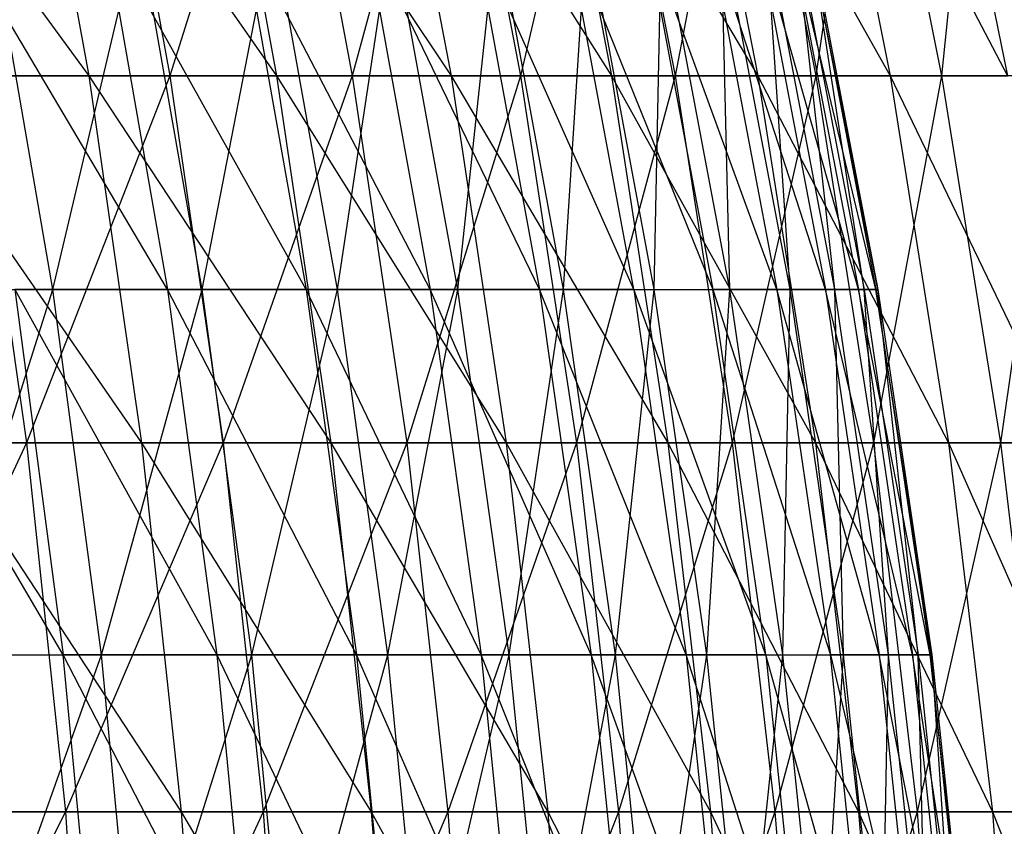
# Model space of a CAD drawing. Extents: x -125 to 125, y -143 to 0.
# Tile 389 of 406: x 49.56 to 56.21, y -76.69 to -71.24. Entities that reach past the tile are written whole.
import ezdxf

# ---------------------------------------------------------------- set-up
doc = ezdxf.new("R2010")
doc.units = 0
doc.header["$LTSCALE"] = 25.4
doc.layers.get('0').update_dxf_attribs({"linetype": 'CONTINUOUS'})

# ---------------------------------------------------------------- blocks, each defined once
blk = doc.blocks.new('NL2500027000_STL_3')
at = {"color": 0}
for p, q in [((48.2334, -69.1667, 32.948), (50.0234, -71.625, 31.1618)), ((48.2334, -69.1667, 32.948), (50.0234, -71.625, 31.1618)), ((49.5795, -69.1667, 30.8854), (51.2926, -71.625, 29.0253)), ((49.5795, -69.1667, 30.8854), (51.2926, -71.625, 29.0253)), ((49.5795, -69.1667, 30.8854), (50.0234, -71.625, 31.1618)), ((49.5795, -69.1667, 30.8854), (50.0234, -71.625, 31.1618)), ((50.1228, -69.1667, -29.9957), (50.5715, -71.625, -30.2642)), ((50.1228, -69.1667, -29.9957), (50.5715, -71.625, -30.2642)), ((51.3428, -69.1667, -27.856), (50.5715, -71.625, -30.2642)), ((51.3428, -69.1667, -27.856), (50.5715, -71.625, -30.2642)), ((50.8375, -69.1667, 28.7678), (52.4706, -71.625, 26.8372)), ((50.8375, -69.1667, 28.7678), (52.4706, -71.625, 26.8372)), ((50.8375, -69.1667, 28.7678), (51.2926, -71.625, 29.0253)), ((50.8375, -69.1667, 28.7678), (51.2926, -71.625, 29.0253)), ((51.3428, -69.1667, -27.856), (51.8024, -71.625, -28.1054)), ((51.3428, -69.1667, -27.856), (51.8024, -71.625, -28.1054)), ((52.4714, -69.1667, -25.6668), (51.8024, -71.625, -28.1054)), ((52.4714, -69.1667, -25.6668), (51.8024, -71.625, -28.1054)), ((52.005, -69.1667, 26.5991), (53.5553, -71.625, 24.6014)), ((52.005, -69.1667, 26.5991), (53.5553, -71.625, 24.6014)), ((52.005, -69.1667, 26.5991), (52.4706, -71.625, 26.8372)), ((52.005, -69.1667, 26.5991), (52.4706, -71.625, 26.8372)), ((52.4714, -69.1667, -25.6668), (52.9412, -71.625, -25.8966)), ((52.4714, -69.1667, -25.6668), (52.9412, -71.625, -25.8966)), ((53.5068, -69.1667, -23.432), (52.9412, -71.625, -25.8966)), ((53.5068, -69.1667, -23.432), (52.9412, -71.625, -25.8966)), ((53.0801, -69.1667, 24.3831), (54.5448, -71.625, 22.3218)), ((53.0801, -69.1667, 24.3831), (54.5448, -71.625, 22.3218)), ((53.0801, -69.1667, 24.3831), (53.5553, -71.625, 24.6014)), ((53.0801, -69.1667, 24.3831), (53.5553, -71.625, 24.6014)), ((53.5068, -69.1667, -23.432), (53.9858, -71.625, -23.6417)), ((53.5068, -69.1667, -23.432), (53.9858, -71.625, -23.6417)), ((54.4471, -69.1667, -21.1555), (53.9858, -71.625, -23.6417)), ((54.4471, -69.1667, -21.1555), (53.9858, -71.625, -23.6417)), ((54.0609, -69.1667, 22.1237), (55.4373, -71.625, 20.0025)), ((54.0609, -69.1667, 22.1237), (55.4373, -71.625, 20.0025)), ((54.0609, -69.1667, 22.1237), (54.5448, -71.625, 22.3218)), ((54.0609, -69.1667, 22.1237), (54.5448, -71.625, 22.3218)), ((54.4471, -69.1667, -21.1555), (54.9345, -71.625, -21.3449)), ((54.4471, -69.1667, -21.1555), (54.9345, -71.625, -21.3449)), ((55.2905, -69.1667, -18.8414), (54.9345, -71.625, -21.3449)), ((55.2905, -69.1667, -18.8414), (54.9345, -71.625, -21.3449)), ((54.9455, -69.1667, 19.8251), (56.2313, -71.625, 17.6477)), ((54.9455, -69.1667, 19.8251), (56.2313, -71.625, 17.6477)), ((54.9455, -69.1667, 19.8251), (55.4373, -71.625, 20.0025)), ((54.9455, -69.1667, 19.8251), (55.4373, -71.625, 20.0025)), ((55.2905, -69.1667, -18.8414), (55.7855, -71.625, -19.01)), ((55.2905, -69.1667, -18.8414), (55.7855, -71.625, -19.01)), ((55.7324, -69.1667, 17.4911), (56.2313, -71.625, 17.6477)), ((55.7324, -69.1667, 17.4911), (56.2313, -71.625, 17.6477)), ((56.0356, -69.1667, -16.4938), (55.7855, -71.625, -19.01)), ((56.0356, -69.1667, -16.4938), (55.7855, -71.625, -19.01)), ((50.5556, -73.0675, 22.5633), (49.1033, -70.6174, 24.5372)), ((50.5556, -73.0675, 22.5633), (49.1033, -70.6174, 24.5372)), ((49.781, -73.0675, -24.2244), (49.3588, -70.6174, -24.019)), ((49.781, -73.0675, -24.2244), (49.3588, -70.6174, -24.019)), ((49.781, -73.0675, -24.2244), (50.3596, -70.6174, -21.8431)), ((49.781, -73.0675, -24.2244), (50.3596, -70.6174, -21.8431)), ((51.4917, -73.0675, 20.3366), (50.1269, -70.6174, 22.372)), ((50.1269, -70.6174, 22.372), (50.5556, -73.0675, 22.5633)), ((50.1269, -70.6174, 22.372), (50.5556, -73.0675, 22.5633)), ((51.4917, -73.0675, 20.3366), (50.1269, -70.6174, 22.372)), ((50.7903, -73.0675, -22.0299), (50.3596, -70.6174, -21.8431)), ((50.7903, -73.0675, -22.0299), (50.3596, -70.6174, -21.8431)), ((50.7903, -73.0675, -22.0299), (51.2644, -70.6174, -19.6257)), ((50.7903, -73.0675, -22.0299), (51.2644, -70.6174, -19.6257)), ((52.3297, -73.0675, 18.0712), (51.055, -70.6174, 20.1642)), ((51.055, -70.6174, 20.1642), (51.4917, -73.0675, 20.3366)), ((51.055, -70.6174, 20.1642), (51.4917, -73.0675, 20.3366)), ((52.3297, -73.0675, 18.0712), (51.055, -70.6174, 20.1642)), ((51.7029, -73.0675, -19.7935), (51.2644, -70.6174, -19.6257)), ((51.7029, -73.0675, -19.7935), (51.2644, -70.6174, -19.6257)), ((51.7029, -73.0675, -19.7935), (52.0717, -70.6174, -17.3709)), ((51.7029, -73.0675, -19.7935), (52.0717, -70.6174, -17.3709)), ((53.0682, -73.0675, 15.7714), (51.886, -70.6174, 17.918)), ((51.886, -70.6174, 17.918), (52.3297, -73.0675, 18.0712)), ((51.886, -70.6174, 17.918), (52.3297, -73.0675, 18.0712)), ((53.0682, -73.0675, 15.7714), (51.886, -70.6174, 17.918)), ((52.517, -73.0675, -17.5194), (52.0717, -70.6174, -17.3709)), ((52.517, -73.0675, -17.5194), (52.0717, -70.6174, -17.3709)), ((52.517, -73.0675, -17.5194), (52.7798, -70.6174, -15.083)), ((52.517, -73.0675, -17.5194), (52.7798, -70.6174, -15.083)), ((53.7056, -73.0675, 13.4416), (52.6181, -70.6174, 15.6377)), ((52.6181, -70.6174, 15.6377), (53.0682, -73.0675, 15.7714)), ((52.6181, -70.6174, 15.6377), (53.0682, -73.0675, 15.7714)), ((53.7056, -73.0675, 13.4416), (52.6181, -70.6174, 15.6377)), ((53.2312, -73.0675, -15.212), (52.7798, -70.6174, -15.083)), ((53.2312, -73.0675, -15.212), (52.7798, -70.6174, -15.083)), ((53.2312, -73.0675, -15.212), (53.3875, -70.6174, -12.7664)), ((53.2312, -73.0675, -15.212), (53.3875, -70.6174, -12.7664)), ((53.7056, -73.0675, 13.4416), (53.2502, -70.6174, 13.3276)), ((53.2502, -70.6174, 13.3276), (54.2408, -73.0675, 11.0862)), ((53.7056, -73.0675, 13.4416), (53.2502, -70.6174, 13.3276)), ((53.2502, -70.6174, 13.3276), (54.2408, -73.0675, 11.0862)), ((53.8441, -73.0675, -12.8756), (53.3875, -70.6174, -12.7664)), ((53.8441, -73.0675, -12.8756), (53.3875, -70.6174, -12.7664)), ((54.6728, -73.0675, 8.7097), (53.7808, -70.6174, 10.9922)), ((53.7808, -70.6174, 10.9922), (54.2408, -73.0675, 11.0862)), ((53.7808, -70.6174, 10.9922), (54.2408, -73.0675, 11.0862)), ((54.6728, -73.0675, 8.7097), (53.7808, -70.6174, 10.9922)), ((53.8441, -73.0675, -12.8756), (53.8935, -70.6174, -10.4255)), ((53.8441, -73.0675, -12.8756), (53.8935, -70.6174, -10.4255)), ((54.3545, -73.0675, -10.5147), (53.8935, -70.6174, -10.4255)), ((54.3545, -73.0675, -10.5147), (53.8935, -70.6174, -10.4255)), ((55.0006, -73.0675, 6.3166), (54.2091, -70.6174, 8.6359)), ((54.2091, -70.6174, 8.6359), (54.6728, -73.0675, 8.7097)), ((54.2091, -70.6174, 8.6359), (54.6728, -73.0675, 8.7097)), ((55.0006, -73.0675, 6.3166), (54.2091, -70.6174, 8.6359)), ((54.3545, -73.0675, -10.5147), (54.297, -70.6174, -8.0648)), ((54.3545, -73.0675, -10.5147), (54.297, -70.6174, -8.0648)), ((54.7614, -73.0675, -8.1338), (54.297, -70.6174, -8.0648)), ((54.7614, -73.0675, -8.1338), (54.297, -70.6174, -8.0648)), ((55.2238, -73.0675, 3.9115), (54.5342, -70.6174, 6.2631)), ((54.5342, -70.6174, 6.2631), (55.0006, -73.0675, 6.3166)), ((54.5342, -70.6174, 6.2631), (55.0006, -73.0675, 6.3166)), ((55.2238, -73.0675, 3.9115), (54.5342, -70.6174, 6.2631)), ((54.7614, -73.0675, -8.1338), (54.5971, -70.6174, -5.6887)), ((54.7614, -73.0675, -8.1338), (54.5971, -70.6174, -5.6887)), ((55.0641, -73.0675, -5.7374), (54.5971, -70.6174, -5.6887)), ((55.0641, -73.0675, -5.7374), (54.5971, -70.6174, -5.6887)), ((55.3419, -73.0675, 1.499), (54.7555, -70.6174, 3.8784)), ((54.7555, -70.6174, 3.8784), (55.2238, -73.0675, 3.9115)), ((54.7555, -70.6174, 3.8784), (55.2238, -73.0675, 3.9115)), ((55.3419, -73.0675, 1.499), (54.7555, -70.6174, 3.8784)), ((54.7933, -70.6174, -3.3018), (55.2619, -73.0675, -3.3301)), ((55.0641, -73.0675, -5.7374), (54.7933, -70.6174, -3.3018)), ((55.0641, -73.0675, -5.7374), (54.7933, -70.6174, -3.3018)), ((54.7933, -70.6174, -3.3018), (55.2619, -73.0675, -3.3301)), ((55.3546, -73.0675, -0.9164), (54.8726, -70.6174, 1.4863)), ((54.8726, -70.6174, 1.4863), (55.3419, -73.0675, 1.499)), ((54.8726, -70.6174, 1.4863), (55.3419, -73.0675, 1.499)), ((55.3546, -73.0675, -0.9164), (54.8726, -70.6174, 1.4863)), ((55.2619, -73.0675, -3.3301), (54.8852, -70.6174, -0.9086)), ((54.8852, -70.6174, -0.9086), (55.3546, -73.0675, -0.9164)), ((54.8852, -70.6174, -0.9086), (55.3546, -73.0675, -0.9164)), ((55.2619, -73.0675, -3.3301), (54.8852, -70.6174, -0.9086)), ((48.6652, -71.625, 33.243), (50.0234, -71.625, 31.1618)), ((48.6652, -71.625, 33.243), (50.0234, -71.625, 31.1618)), ((48.6652, -71.625, 33.243), (50.3795, -74.1031, 31.3837)), ((48.6652, -71.625, 33.243), (50.3795, -74.1031, 31.3837)), ((50.5715, -71.625, -30.2642), (49.2507, -71.625, -32.3692)), ((49.2507, -71.625, -32.3692), (49.6013, -74.1031, -32.5996)), ((49.2507, -71.625, -32.3692), (49.6013, -74.1031, -32.5996)), ((50.5715, -71.625, -30.2642), (49.2507, -71.625, -32.3692)), ((50.5715, -71.625, -30.2642), (49.6013, -74.1031, -32.5996)), ((50.5715, -71.625, -30.2642), (49.6013, -74.1031, -32.5996)), ((50.0234, -71.625, 31.1618), (51.2926, -71.625, 29.0253)), ((50.0234, -71.625, 31.1618), (51.2926, -71.625, 29.0253)), ((50.0234, -71.625, 31.1618), (51.6577, -74.1031, 29.2319)), ((50.0234, -71.625, 31.1618), (51.6577, -74.1031, 29.2319)), ((50.0234, -71.625, 31.1618), (50.3795, -74.1031, 31.3837)), ((50.0234, -71.625, 31.1618), (50.3795, -74.1031, 31.3837)), ((51.8024, -71.625, -28.1054), (50.5715, -71.625, -30.2642)), ((50.5715, -71.625, -30.2642), (50.9315, -74.1031, -30.4796)), ((50.5715, -71.625, -30.2642), (50.9315, -74.1031, -30.4796)), ((51.8024, -71.625, -28.1054), (50.5715, -71.625, -30.2642)), ((51.8024, -71.625, -28.1054), (50.9315, -74.1031, -30.4796)), ((51.8024, -71.625, -28.1054), (50.9315, -74.1031, -30.4796)), ((51.2926, -71.625, 29.0253), (52.4706, -71.625, 26.8372)), ((51.2926, -71.625, 29.0253), (52.4706, -71.625, 26.8372)), ((51.2926, -71.625, 29.0253), (52.8441, -74.1031, 27.0282)), ((51.2926, -71.625, 29.0253), (52.8441, -74.1031, 27.0282)), ((51.2926, -71.625, 29.0253), (51.6577, -74.1031, 29.2319)), ((51.2926, -71.625, 29.0253), (51.6577, -74.1031, 29.2319)), ((52.9412, -71.625, -25.8966), (51.8024, -71.625, -28.1054)), ((51.8024, -71.625, -28.1054), (52.1711, -74.1031, -28.3054)), ((51.8024, -71.625, -28.1054), (52.1711, -74.1031, -28.3054)), ((52.9412, -71.625, -25.8966), (51.8024, -71.625, -28.1054)), ((52.9412, -71.625, -25.8966), (52.1711, -74.1031, -28.3054)), ((52.9412, -71.625, -25.8966), (52.1711, -74.1031, -28.3054)), ((52.4706, -71.625, 26.8372), (53.5553, -71.625, 24.6014)), ((52.4706, -71.625, 26.8372), (53.5553, -71.625, 24.6014)), ((52.4706, -71.625, 26.8372), (53.9365, -74.1031, 24.7765)), ((52.4706, -71.625, 26.8372), (53.9365, -74.1031, 24.7765)), ((52.4706, -71.625, 26.8372), (52.8441, -74.1031, 27.0282)), ((52.4706, -71.625, 26.8372), (52.8441, -74.1031, 27.0282)), ((53.9858, -71.625, -23.6417), (52.9412, -71.625, -25.8966)), ((52.9412, -71.625, -25.8966), (53.318, -74.1031, -26.0809)), ((52.9412, -71.625, -25.8966), (53.318, -74.1031, -26.0809)), ((53.9858, -71.625, -23.6417), (52.9412, -71.625, -25.8966)), ((53.9858, -71.625, -23.6417), (53.318, -74.1031, -26.0809)), ((53.9858, -71.625, -23.6417), (53.318, -74.1031, -26.0809)), ((53.5553, -71.625, 24.6014), (54.5448, -71.625, 22.3218)), ((53.5553, -71.625, 24.6014), (54.5448, -71.625, 22.3218)), ((53.5553, -71.625, 24.6014), (54.9331, -74.1031, 22.4807)), ((53.5553, -71.625, 24.6014), (54.9331, -74.1031, 22.4807)), ((53.5553, -71.625, 24.6014), (53.9365, -74.1031, 24.7765)), ((53.5553, -71.625, 24.6014), (53.9365, -74.1031, 24.7765)), ((54.9345, -71.625, -21.3449), (53.9858, -71.625, -23.6417)), ((53.9858, -71.625, -23.6417), (54.3701, -74.1031, -23.81)), ((53.9858, -71.625, -23.6417), (54.3701, -74.1031, -23.81)), ((54.9345, -71.625, -21.3449), (53.9858, -71.625, -23.6417)), ((54.9345, -71.625, -21.3449), (54.3701, -74.1031, -23.81)), ((54.9345, -71.625, -21.3449), (54.3701, -74.1031, -23.81)), ((54.5448, -71.625, 22.3218), (55.4373, -71.625, 20.0025)), ((54.5448, -71.625, 22.3218), (55.4373, -71.625, 20.0025)), ((54.5448, -71.625, 22.3218), (55.8319, -74.1031, 20.1449)), ((54.5448, -71.625, 22.3218), (55.8319, -74.1031, 20.1449)), ((54.5448, -71.625, 22.3218), (54.9331, -74.1031, 22.4807)), ((54.5448, -71.625, 22.3218), (54.9331, -74.1031, 22.4807)), ((55.7855, -71.625, -19.01), (54.9345, -71.625, -21.3449)), ((54.9345, -71.625, -21.3449), (55.3255, -74.1031, -21.4968)), ((54.9345, -71.625, -21.3449), (55.3255, -74.1031, -21.4968)), ((55.7855, -71.625, -19.01), (54.9345, -71.625, -21.3449)), ((55.7855, -71.625, -19.01), (55.3255, -74.1031, -21.4968)), ((55.7855, -71.625, -19.01), (55.3255, -74.1031, -21.4968)), ((55.4373, -71.625, 20.0025), (56.2313, -71.625, 17.6477)), ((55.4373, -71.625, 20.0025), (56.2313, -71.625, 17.6477)), ((55.4373, -71.625, 20.0025), (56.6315, -74.1031, 17.7733)), ((55.4373, -71.625, 20.0025), (56.6315, -74.1031, 17.7733)), ((55.4373, -71.625, 20.0025), (55.8319, -74.1031, 20.1449)), ((55.4373, -71.625, 20.0025), (55.8319, -74.1031, 20.1449)), ((56.5373, -71.625, -16.6414), (55.7855, -71.625, -19.01)), ((55.7855, -71.625, -19.01), (56.1825, -74.1031, -19.1454)), ((55.7855, -71.625, -19.01), (56.1825, -74.1031, -19.1454)), ((56.5373, -71.625, -16.6414), (55.7855, -71.625, -19.01)), ((56.5373, -71.625, -16.6414), (56.1825, -74.1031, -19.1454)), ((56.5373, -71.625, -16.6414), (56.1825, -74.1031, -19.1454)), ((49.8502, -75.5352, 24.9104), (48.3967, -73.0675, 26.8836)), ((49.8502, -75.5352, 24.9104), (48.3967, -73.0675, 26.8836)), ((48.677, -73.0675, -26.3728), (49.781, -73.0675, -24.2244)), ((48.677, -73.0675, -26.3728), (49.781, -73.0675, -24.2244)), ((48.9983, -75.5352, -26.5469), (49.781, -73.0675, -24.2244)), ((48.9983, -75.5352, -26.5469), (49.781, -73.0675, -24.2244)), ((49.5233, -73.0675, 24.747), (49.8502, -75.5352, 24.9104)), ((49.5233, -73.0675, 24.747), (49.8502, -75.5352, 24.9104)), ((49.5233, -73.0675, 24.747), (50.8893, -75.5352, 22.7123)), ((50.5556, -73.0675, 22.5633), (49.5233, -73.0675, 24.747)), ((50.5556, -73.0675, 22.5633), (49.5233, -73.0675, 24.747)), ((49.5233, -73.0675, 24.747), (50.8893, -75.5352, 22.7123)), ((50.1096, -75.5352, -24.3843), (49.781, -73.0675, -24.2244)), ((49.781, -73.0675, -24.2244), (50.7903, -73.0675, -22.0299)), ((49.781, -73.0675, -24.2244), (50.7903, -73.0675, -22.0299)), ((50.1096, -75.5352, -24.3843), (49.781, -73.0675, -24.2244)), ((50.1096, -75.5352, -24.3843), (50.7903, -73.0675, -22.0299)), ((50.1096, -75.5352, -24.3843), (50.7903, -73.0675, -22.0299)), ((51.4917, -73.0675, 20.3366), (50.5556, -73.0675, 22.5633)), ((51.4917, -73.0675, 20.3366), (50.5556, -73.0675, 22.5633)), ((51.8316, -75.5352, 20.4709), (50.5556, -73.0675, 22.5633)), ((50.5556, -73.0675, 22.5633), (50.8893, -75.5352, 22.7123)), ((50.5556, -73.0675, 22.5633), (50.8893, -75.5352, 22.7123)), ((51.8316, -75.5352, 20.4709), (50.5556, -73.0675, 22.5633)), ((51.1256, -75.5352, -22.1754), (50.7903, -73.0675, -22.0299)), ((50.7903, -73.0675, -22.0299), (51.7029, -73.0675, -19.7935)), ((50.7903, -73.0675, -22.0299), (51.7029, -73.0675, -19.7935)), ((51.1256, -75.5352, -22.1754), (50.7903, -73.0675, -22.0299)), ((51.1256, -75.5352, -22.1754), (51.7029, -73.0675, -19.7935)), ((51.1256, -75.5352, -22.1754), (51.7029, -73.0675, -19.7935)), ((52.3297, -73.0675, 18.0712), (51.4917, -73.0675, 20.3366)), ((52.3297, -73.0675, 18.0712), (51.4917, -73.0675, 20.3366)), ((52.6752, -75.5352, 18.1905), (51.4917, -73.0675, 20.3366)), ((51.4917, -73.0675, 20.3366), (51.8316, -75.5352, 20.4709)), ((51.4917, -73.0675, 20.3366), (51.8316, -75.5352, 20.4709)), ((52.6752, -75.5352, 18.1905), (51.4917, -73.0675, 20.3366)), ((52.0442, -75.5352, -19.9242), (51.7029, -73.0675, -19.7935)), ((51.7029, -73.0675, -19.7935), (52.517, -73.0675, -17.5194)), ((51.7029, -73.0675, -19.7935), (52.517, -73.0675, -17.5194)), ((52.0442, -75.5352, -19.9242), (51.7029, -73.0675, -19.7935)), ((52.0442, -75.5352, -19.9242), (52.517, -73.0675, -17.5194)), ((52.0442, -75.5352, -19.9242), (52.517, -73.0675, -17.5194)), ((53.0682, -73.0675, 15.7714), (52.3297, -73.0675, 18.0712)), ((53.0682, -73.0675, 15.7714), (52.3297, -73.0675, 18.0712)), ((53.4185, -75.5352, 15.8756), (52.3297, -73.0675, 18.0712)), ((52.3297, -73.0675, 18.0712), (52.6752, -75.5352, 18.1905)), ((52.3297, -73.0675, 18.0712), (52.6752, -75.5352, 18.1905)), ((53.4185, -75.5352, 15.8756), (52.3297, -73.0675, 18.0712)), ((52.8637, -75.5352, -17.6351), (52.517, -73.0675, -17.5194)), ((52.517, -73.0675, -17.5194), (53.2312, -73.0675, -15.212)), ((52.517, -73.0675, -17.5194), (53.2312, -73.0675, -15.212)), ((52.8637, -75.5352, -17.6351), (52.517, -73.0675, -17.5194)), ((52.8637, -75.5352, -17.6351), (53.2312, -73.0675, -15.212)), ((52.8637, -75.5352, -17.6351), (53.2312, -73.0675, -15.212)), ((53.7056, -73.0675, 13.4416), (53.0682, -73.0675, 15.7714)), ((53.7056, -73.0675, 13.4416), (53.0682, -73.0675, 15.7714)), ((54.0602, -75.5352, 13.5304), (53.0682, -73.0675, 15.7714)), ((53.0682, -73.0675, 15.7714), (53.4185, -75.5352, 15.8756)), ((53.0682, -73.0675, 15.7714), (53.4185, -75.5352, 15.8756)), ((54.0602, -75.5352, 13.5304), (53.0682, -73.0675, 15.7714)), ((53.5826, -75.5352, -15.3124), (53.2312, -73.0675, -15.212)), ((53.2312, -73.0675, -15.212), (53.8441, -73.0675, -12.8756)), ((53.2312, -73.0675, -15.212), (53.8441, -73.0675, -12.8756)), ((53.5826, -75.5352, -15.3124), (53.2312, -73.0675, -15.212)), ((53.5826, -75.5352, -15.3124), (53.8441, -73.0675, -12.8756)), ((53.5826, -75.5352, -15.3124), (53.8441, -73.0675, -12.8756)), ((54.5989, -75.5352, 11.1594), (53.7056, -73.0675, 13.4416)), ((53.7056, -73.0675, 13.4416), (54.2408, -73.0675, 11.0862)), ((53.7056, -73.0675, 13.4416), (54.2408, -73.0675, 11.0862)), ((53.7056, -73.0675, 13.4416), (54.0602, -75.5352, 13.5304)), ((53.7056, -73.0675, 13.4416), (54.0602, -75.5352, 13.5304)), ((54.5989, -75.5352, 11.1594), (53.7056, -73.0675, 13.4416)), ((54.1996, -75.5352, -12.9606), (53.8441, -73.0675, -12.8756)), ((53.8441, -73.0675, -12.8756), (54.3545, -73.0675, -10.5147)), ((53.8441, -73.0675, -12.8756), (54.3545, -73.0675, -10.5147)), ((54.1996, -75.5352, -12.9606), (53.8441, -73.0675, -12.8756)), ((54.1996, -75.5352, -12.9606), (54.3545, -73.0675, -10.5147)), ((54.1996, -75.5352, -12.9606), (54.3545, -73.0675, -10.5147)), ((54.5989, -75.5352, 11.1594), (54.2408, -73.0675, 11.0862)), ((54.2408, -73.0675, 11.0862), (55.0337, -75.5352, 8.7672)), ((54.5989, -75.5352, 11.1594), (54.2408, -73.0675, 11.0862)), ((54.6728, -73.0675, 8.7097), (54.2408, -73.0675, 11.0862)), ((54.6728, -73.0675, 8.7097), (54.2408, -73.0675, 11.0862)), ((54.2408, -73.0675, 11.0862), (55.0337, -75.5352, 8.7672)), ((54.7133, -75.5352, -10.5841), (54.3545, -73.0675, -10.5147)), ((54.3545, -73.0675, -10.5147), (54.7614, -73.0675, -8.1338)), ((54.3545, -73.0675, -10.5147), (54.7614, -73.0675, -8.1338)), ((54.7133, -75.5352, -10.5841), (54.3545, -73.0675, -10.5147)), ((55.0006, -73.0675, 6.3166), (54.6728, -73.0675, 8.7097)), ((55.0006, -73.0675, 6.3166), (54.6728, -73.0675, 8.7097)), ((55.3637, -75.5352, 6.3583), (54.6728, -73.0675, 8.7097)), ((54.6728, -73.0675, 8.7097), (55.0337, -75.5352, 8.7672)), ((54.6728, -73.0675, 8.7097), (55.0337, -75.5352, 8.7672)), ((55.3637, -75.5352, 6.3583), (54.6728, -73.0675, 8.7097)), ((54.7133, -75.5352, -10.5841), (54.7614, -73.0675, -8.1338)), ((54.7133, -75.5352, -10.5841), (54.7614, -73.0675, -8.1338)), ((55.1229, -75.5352, -8.1875), (54.7614, -73.0675, -8.1338)), ((54.7614, -73.0675, -8.1338), (55.0641, -73.0675, -5.7374)), ((54.7614, -73.0675, -8.1338), (55.0641, -73.0675, -5.7374)), ((55.1229, -75.5352, -8.1875), (54.7614, -73.0675, -8.1338)), ((55.2238, -73.0675, 3.9115), (55.0006, -73.0675, 6.3166)), ((55.2238, -73.0675, 3.9115), (55.0006, -73.0675, 6.3166)), ((55.5884, -75.5352, 3.9374), (55.0006, -73.0675, 6.3166)), ((55.0006, -73.0675, 6.3166), (55.3637, -75.5352, 6.3583)), ((55.0006, -73.0675, 6.3166), (55.3637, -75.5352, 6.3583)), ((55.5884, -75.5352, 3.9374), (55.0006, -73.0675, 6.3166)), ((55.1229, -75.5352, -8.1875), (55.0641, -73.0675, -5.7374)), ((55.1229, -75.5352, -8.1875), (55.0641, -73.0675, -5.7374)), ((55.4276, -75.5352, -5.7753), (55.0641, -73.0675, -5.7374)), ((55.0641, -73.0675, -5.7374), (55.2619, -73.0675, -3.3301)), ((55.0641, -73.0675, -5.7374), (55.2619, -73.0675, -3.3301)), ((55.4276, -75.5352, -5.7753), (55.0641, -73.0675, -5.7374)), ((55.3419, -73.0675, 1.499), (55.2238, -73.0675, 3.9115)), ((55.3419, -73.0675, 1.499), (55.2238, -73.0675, 3.9115)), ((55.7072, -75.5352, 1.5089), (55.2238, -73.0675, 3.9115)), ((55.2238, -73.0675, 3.9115), (55.5884, -75.5352, 3.9374)), ((55.2238, -73.0675, 3.9115), (55.5884, -75.5352, 3.9374)), ((55.7072, -75.5352, 1.5089), (55.2238, -73.0675, 3.9115)), ((55.2619, -73.0675, -3.3301), (55.3546, -73.0675, -0.9164)), ((55.2619, -73.0675, -3.3301), (55.3546, -73.0675, -0.9164)), ((55.2619, -73.0675, -3.3301), (55.6267, -75.5352, -3.3521)), ((55.4276, -75.5352, -5.7753), (55.2619, -73.0675, -3.3301)), ((55.4276, -75.5352, -5.7753), (55.2619, -73.0675, -3.3301)), ((55.2619, -73.0675, -3.3301), (55.6267, -75.5352, -3.3521)), ((55.3546, -73.0675, -0.9164), (55.3419, -73.0675, 1.499)), ((55.3546, -73.0675, -0.9164), (55.3419, -73.0675, 1.499)), ((55.72, -75.5352, -0.9225), (55.3419, -73.0675, 1.499)), ((55.3419, -73.0675, 1.499), (55.7072, -75.5352, 1.5089)), ((55.3419, -73.0675, 1.499), (55.7072, -75.5352, 1.5089)), ((55.72, -75.5352, -0.9225), (55.3419, -73.0675, 1.499)), ((55.6267, -75.5352, -3.3521), (55.3546, -73.0675, -0.9164)), ((55.3546, -73.0675, -0.9164), (55.72, -75.5352, -0.9225)), ((55.3546, -73.0675, -0.9164), (55.72, -75.5352, -0.9225)), ((55.6267, -75.5352, -3.3521), (55.3546, -73.0675, -0.9164)), ((49.6013, -74.1031, -32.5996), (48.1829, -74.1031, -34.6616)), ((49.6013, -74.1031, -32.5996), (48.1829, -74.1031, -34.6616)), ((49.6013, -74.1031, -32.5996), (48.4389, -76.5965, -34.8458)), ((49.6013, -74.1031, -32.5996), (48.4389, -76.5965, -34.8458)), ((49.0116, -74.1031, 33.4796), (50.3795, -74.1031, 31.3837)), ((49.0116, -74.1031, 33.4796), (50.3795, -74.1031, 31.3837)), ((49.0116, -74.1031, 33.4796), (50.6471, -76.5965, 31.5504)), ((49.0116, -74.1031, 33.4796), (50.6471, -76.5965, 31.5504)), ((50.9315, -74.1031, -30.4796), (49.6013, -74.1031, -32.5996)), ((49.6013, -74.1031, -32.5996), (49.8648, -76.5965, -32.7728)), ((49.6013, -74.1031, -32.5996), (49.8648, -76.5965, -32.7728)), ((50.9315, -74.1031, -30.4796), (49.6013, -74.1031, -32.5996)), ((50.9315, -74.1031, -30.4796), (49.8648, -76.5965, -32.7728)), ((50.9315, -74.1031, -30.4796), (49.8648, -76.5965, -32.7728)), ((50.3795, -74.1031, 31.3837), (51.6577, -74.1031, 29.2319)), ((50.3795, -74.1031, 31.3837), (51.6577, -74.1031, 29.2319)), ((50.3795, -74.1031, 31.3837), (51.9322, -76.5965, 29.3872)), ((50.3795, -74.1031, 31.3837), (51.9322, -76.5965, 29.3872)), ((50.3795, -74.1031, 31.3837), (50.6471, -76.5965, 31.5504)), ((50.3795, -74.1031, 31.3837), (50.6471, -76.5965, 31.5504)), ((52.1711, -74.1031, -28.3054), (50.9315, -74.1031, -30.4796)), ((50.9315, -74.1031, -30.4796), (51.2021, -76.5965, -30.6416)), ((50.9315, -74.1031, -30.4796), (51.2021, -76.5965, -30.6416)), ((52.1711, -74.1031, -28.3054), (50.9315, -74.1031, -30.4796)), ((52.1711, -74.1031, -28.3054), (51.2021, -76.5965, -30.6416)), ((52.1711, -74.1031, -28.3054), (51.2021, -76.5965, -30.6416)), ((51.6577, -74.1031, 29.2319), (52.8441, -74.1031, 27.0282)), ((51.6577, -74.1031, 29.2319), (52.8441, -74.1031, 27.0282)), ((51.6577, -74.1031, 29.2319), (53.1249, -76.5965, 27.1718)), ((51.6577, -74.1031, 29.2319), (53.1249, -76.5965, 27.1718)), ((51.6577, -74.1031, 29.2319), (51.9322, -76.5965, 29.3872)), ((51.6577, -74.1031, 29.2319), (51.9322, -76.5965, 29.3872)), ((53.318, -74.1031, -26.0809), (52.1711, -74.1031, -28.3054)), ((52.1711, -74.1031, -28.3054), (52.4483, -76.5965, -28.4558)), ((52.1711, -74.1031, -28.3054), (52.4483, -76.5965, -28.4558)), ((53.318, -74.1031, -26.0809), (52.1711, -74.1031, -28.3054)), ((53.318, -74.1031, -26.0809), (52.4483, -76.5965, -28.4558)), ((53.318, -74.1031, -26.0809), (52.4483, -76.5965, -28.4558)), ((52.8441, -74.1031, 27.0282), (53.9365, -74.1031, 24.7765)), ((52.8441, -74.1031, 27.0282), (53.9365, -74.1031, 24.7765)), ((52.8441, -74.1031, 27.0282), (54.2231, -76.5965, 24.9081)), ((52.8441, -74.1031, 27.0282), (54.2231, -76.5965, 24.9081)), ((52.8441, -74.1031, 27.0282), (53.1249, -76.5965, 27.1718)), ((52.8441, -74.1031, 27.0282), (53.1249, -76.5965, 27.1718)), ((54.3701, -74.1031, -23.81), (53.318, -74.1031, -26.0809)), ((53.318, -74.1031, -26.0809), (53.6013, -76.5965, -26.2195)), ((53.318, -74.1031, -26.0809), (53.6013, -76.5965, -26.2195)), ((54.3701, -74.1031, -23.81), (53.318, -74.1031, -26.0809)), ((54.3701, -74.1031, -23.81), (53.6013, -76.5965, -26.2195)), ((54.3701, -74.1031, -23.81), (53.6013, -76.5965, -26.2195)), ((53.9365, -74.1031, 24.7765), (54.9331, -74.1031, 22.4807)), ((53.9365, -74.1031, 24.7765), (54.9331, -74.1031, 22.4807)), ((53.9365, -74.1031, 24.7765), (55.2249, -76.5965, 22.6001)), ((53.9365, -74.1031, 24.7765), (55.2249, -76.5965, 22.6001)), ((53.9365, -74.1031, 24.7765), (54.2231, -76.5965, 24.9081)), ((53.9365, -74.1031, 24.7765), (54.2231, -76.5965, 24.9081)), ((55.3255, -74.1031, -21.4968), (54.3701, -74.1031, -23.81)), ((54.3701, -74.1031, -23.81), (54.659, -76.5965, -23.9365)), ((54.3701, -74.1031, -23.81), (54.659, -76.5965, -23.9365)), ((55.3255, -74.1031, -21.4968), (54.3701, -74.1031, -23.81)), ((55.3255, -74.1031, -21.4968), (54.659, -76.5965, -23.9365)), ((55.3255, -74.1031, -21.4968), (54.659, -76.5965, -23.9365)), ((54.9331, -74.1031, 22.4807), (55.8319, -74.1031, 20.1449)), ((54.9331, -74.1031, 22.4807), (55.8319, -74.1031, 20.1449)), ((54.9331, -74.1031, 22.4807), (56.1286, -76.5965, 20.2519)), ((54.9331, -74.1031, 22.4807), (56.1286, -76.5965, 20.2519)), ((54.9331, -74.1031, 22.4807), (55.2249, -76.5965, 22.6001)), ((54.9331, -74.1031, 22.4807), (55.2249, -76.5965, 22.6001)), ((56.1825, -74.1031, -19.1454), (55.3255, -74.1031, -21.4968)), ((55.3255, -74.1031, -21.4968), (55.6195, -76.5965, -21.611)), ((55.3255, -74.1031, -21.4968), (55.6195, -76.5965, -21.611)), ((56.1825, -74.1031, -19.1454), (55.3255, -74.1031, -21.4968)), ((56.1825, -74.1031, -19.1454), (55.6195, -76.5965, -21.611)), ((56.1825, -74.1031, -19.1454), (55.6195, -76.5965, -21.611)), ((55.8319, -74.1031, 20.1449), (56.6315, -74.1031, 17.7733)), ((55.8319, -74.1031, 20.1449), (56.6315, -74.1031, 17.7733)), ((55.8319, -74.1031, 20.1449), (56.9324, -76.5965, 17.8678)), ((55.8319, -74.1031, 20.1449), (56.9324, -76.5965, 17.8678)), ((55.8319, -74.1031, 20.1449), (56.1286, -76.5965, 20.2519)), ((55.8319, -74.1031, 20.1449), (56.1286, -76.5965, 20.2519)), ((56.9397, -74.1031, -16.7599), (56.1825, -74.1031, -19.1454)), ((56.1825, -74.1031, -19.1454), (56.4811, -76.5965, -19.2471)), ((56.1825, -74.1031, -19.1454), (56.4811, -76.5965, -19.2471)), ((56.9397, -74.1031, -16.7599), (56.1825, -74.1031, -19.1454)), ((48.7162, -75.5352, 27.0611), (49.8502, -75.5352, 24.9104)), ((48.7162, -75.5352, 27.0611), (49.8502, -75.5352, 24.9104)), ((48.9983, -75.5352, -26.5469), (50.1096, -75.5352, -24.3843)), ((48.9983, -75.5352, -26.5469), (50.1096, -75.5352, -24.3843)), ((49.2277, -78.0162, -26.6711), (50.1096, -75.5352, -24.3843)), ((49.2277, -78.0162, -26.6711), (50.1096, -75.5352, -24.3843)), ((50.8893, -75.5352, 22.7123), (49.8502, -75.5352, 24.9104)), ((50.8893, -75.5352, 22.7123), (49.8502, -75.5352, 24.9104)), ((51.1275, -78.0162, 22.8186), (49.8502, -75.5352, 24.9104)), ((50.0835, -78.0162, 25.027), (49.8502, -75.5352, 24.9104)), ((51.1275, -78.0162, 22.8186), (49.8502, -75.5352, 24.9104)), ((50.0835, -78.0162, 25.027), (49.8502, -75.5352, 24.9104)), ((50.3442, -78.0162, -24.4985), (50.1096, -75.5352, -24.3843)), ((50.1096, -75.5352, -24.3843), (51.1256, -75.5352, -22.1754)), ((50.1096, -75.5352, -24.3843), (51.1256, -75.5352, -22.1754)), ((50.3442, -78.0162, -24.4985), (50.1096, -75.5352, -24.3843)), ((50.3442, -78.0162, -24.4985), (51.1256, -75.5352, -22.1754)), ((50.3442, -78.0162, -24.4985), (51.1256, -75.5352, -22.1754)), ((50.8893, -75.5352, 22.7123), (51.1275, -78.0162, 22.8186)), ((50.8893, -75.5352, 22.7123), (51.1275, -78.0162, 22.8186)), ((50.8893, -75.5352, 22.7123), (52.0742, -78.0162, 20.5667)), ((51.8316, -75.5352, 20.4709), (50.8893, -75.5352, 22.7123)), ((51.8316, -75.5352, 20.4709), (50.8893, -75.5352, 22.7123)), ((50.8893, -75.5352, 22.7123), (52.0742, -78.0162, 20.5667)), ((51.3649, -78.0162, -22.2792), (51.1256, -75.5352, -22.1754)), ((51.1256, -75.5352, -22.1754), (52.0442, -75.5352, -19.9242)), ((51.1256, -75.5352, -22.1754), (52.0442, -75.5352, -19.9242)), ((51.3649, -78.0162, -22.2792), (51.1256, -75.5352, -22.1754)), ((51.3649, -78.0162, -22.2792), (52.0442, -75.5352, -19.9242)), ((51.3649, -78.0162, -22.2792), (52.0442, -75.5352, -19.9242)), ((52.6752, -75.5352, 18.1905), (51.8316, -75.5352, 20.4709)), ((52.6752, -75.5352, 18.1905), (51.8316, -75.5352, 20.4709)), ((52.9217, -78.0162, 18.2757), (51.8316, -75.5352, 20.4709)), ((51.8316, -75.5352, 20.4709), (52.0742, -78.0162, 20.5667)), ((51.8316, -75.5352, 20.4709), (52.0742, -78.0162, 20.5667)), ((52.9217, -78.0162, 18.2757), (51.8316, -75.5352, 20.4709)), ((52.2878, -78.0162, -20.0175), (52.0442, -75.5352, -19.9242)), ((52.0442, -75.5352, -19.9242), (52.8637, -75.5352, -17.6351)), ((52.0442, -75.5352, -19.9242), (52.8637, -75.5352, -17.6351)), ((52.2878, -78.0162, -20.0175), (52.0442, -75.5352, -19.9242)), ((52.2878, -78.0162, -20.0175), (52.8637, -75.5352, -17.6351)), ((52.2878, -78.0162, -20.0175), (52.8637, -75.5352, -17.6351)), ((53.4185, -75.5352, 15.8756), (52.6752, -75.5352, 18.1905)), ((53.4185, -75.5352, 15.8756), (52.6752, -75.5352, 18.1905)), ((53.6685, -78.0162, 15.9499), (52.6752, -75.5352, 18.1905)), ((52.6752, -75.5352, 18.1905), (52.9217, -78.0162, 18.2757)), ((52.6752, -75.5352, 18.1905), (52.9217, -78.0162, 18.2757)), ((53.6685, -78.0162, 15.9499), (52.6752, -75.5352, 18.1905)), ((53.1112, -78.0162, -17.7176), (52.8637, -75.5352, -17.6351)), ((52.8637, -75.5352, -17.6351), (53.5826, -75.5352, -15.3124)), ((52.8637, -75.5352, -17.6351), (53.5826, -75.5352, -15.3124)), ((53.1112, -78.0162, -17.7176), (52.8637, -75.5352, -17.6351)), ((53.1112, -78.0162, -17.7176), (53.5826, -75.5352, -15.3124)), ((53.1112, -78.0162, -17.7176), (53.5826, -75.5352, -15.3124)), ((54.0602, -75.5352, 13.5304), (53.4185, -75.5352, 15.8756)), ((54.0602, -75.5352, 13.5304), (53.4185, -75.5352, 15.8756)), ((54.3132, -78.0162, 13.5937), (53.4185, -75.5352, 15.8756)), ((53.4185, -75.5352, 15.8756), (53.6685, -78.0162, 15.9499)), ((53.4185, -75.5352, 15.8756), (53.6685, -78.0162, 15.9499)), ((54.3132, -78.0162, 13.5937), (53.4185, -75.5352, 15.8756)), ((53.8335, -78.0162, -15.3841), (53.5826, -75.5352, -15.3124)), ((53.5826, -75.5352, -15.3124), (54.1996, -75.5352, -12.9606)), ((53.5826, -75.5352, -15.3124), (54.1996, -75.5352, -12.9606)), ((53.8335, -78.0162, -15.3841), (53.5826, -75.5352, -15.3124)), ((53.8335, -78.0162, -15.3841), (54.1996, -75.5352, -12.9606)), ((53.8335, -78.0162, -15.3841), (54.1996, -75.5352, -12.9606)), ((54.5989, -75.5352, 11.1594), (54.0602, -75.5352, 13.5304)), ((54.5989, -75.5352, 11.1594), (54.0602, -75.5352, 13.5304)), ((54.8544, -78.0162, 11.2117), (54.0602, -75.5352, 13.5304)), ((54.0602, -75.5352, 13.5304), (54.3132, -78.0162, 13.5937)), ((54.0602, -75.5352, 13.5304), (54.3132, -78.0162, 13.5937)), ((54.8544, -78.0162, 11.2117), (54.0602, -75.5352, 13.5304)), ((54.4533, -78.0162, -13.0213), (54.1996, -75.5352, -12.9606)), ((54.1996, -75.5352, -12.9606), (54.7133, -75.5352, -10.5841)), ((54.1996, -75.5352, -12.9606), (54.7133, -75.5352, -10.5841)), ((54.4533, -78.0162, -13.0213), (54.1996, -75.5352, -12.9606)), ((54.4533, -78.0162, -13.0213), (54.7133, -75.5352, -10.5841)), ((54.4533, -78.0162, -13.0213), (54.7133, -75.5352, -10.5841)), ((55.2913, -78.0162, 8.8083), (54.5989, -75.5352, 11.1594)), ((54.5989, -75.5352, 11.1594), (55.0337, -75.5352, 8.7672)), ((54.5989, -75.5352, 11.1594), (55.0337, -75.5352, 8.7672)), ((54.5989, -75.5352, 11.1594), (54.8544, -78.0162, 11.2117)), ((54.5989, -75.5352, 11.1594), (54.8544, -78.0162, 11.2117)), ((55.2913, -78.0162, 8.8083), (54.5989, -75.5352, 11.1594)), ((54.9694, -78.0162, -10.6337), (54.7133, -75.5352, -10.5841)), ((54.7133, -75.5352, -10.5841), (55.1229, -75.5352, -8.1875)), ((54.7133, -75.5352, -10.5841), (55.1229, -75.5352, -8.1875)), ((54.9694, -78.0162, -10.6337), (54.7133, -75.5352, -10.5841)), ((54.9694, -78.0162, -10.6337), (55.1229, -75.5352, -8.1875)), ((54.9694, -78.0162, -10.6337), (55.1229, -75.5352, -8.1875)), ((55.2913, -78.0162, 8.8083), (55.0337, -75.5352, 8.7672)), ((55.0337, -75.5352, 8.7672), (55.6229, -78.0162, 6.3881)), ((55.2913, -78.0162, 8.8083), (55.0337, -75.5352, 8.7672)), ((55.3637, -75.5352, 6.3583), (55.0337, -75.5352, 8.7672)), ((55.3637, -75.5352, 6.3583), (55.0337, -75.5352, 8.7672)), ((55.0337, -75.5352, 8.7672), (55.6229, -78.0162, 6.3881)), ((55.3809, -78.0162, -8.2258), (55.1229, -75.5352, -8.1875)), ((55.1229, -75.5352, -8.1875), (55.4276, -75.5352, -5.7753)), ((55.1229, -75.5352, -8.1875), (55.4276, -75.5352, -5.7753)), ((55.3809, -78.0162, -8.2258), (55.1229, -75.5352, -8.1875)), ((55.5884, -75.5352, 3.9374), (55.3637, -75.5352, 6.3583)), ((55.5884, -75.5352, 3.9374), (55.3637, -75.5352, 6.3583)), ((55.8486, -78.0162, 3.9558), (55.3637, -75.5352, 6.3583)), ((55.3637, -75.5352, 6.3583), (55.6229, -78.0162, 6.3881)), ((55.3637, -75.5352, 6.3583), (55.6229, -78.0162, 6.3881)), ((55.8486, -78.0162, 3.9558), (55.3637, -75.5352, 6.3583)), ((55.3809, -78.0162, -8.2258), (55.4276, -75.5352, -5.7753)), ((55.3809, -78.0162, -8.2258), (55.4276, -75.5352, -5.7753)), ((55.687, -78.0162, -5.8023), (55.4276, -75.5352, -5.7753)), ((55.4276, -75.5352, -5.7753), (55.6267, -75.5352, -3.3521)), ((55.4276, -75.5352, -5.7753), (55.6267, -75.5352, -3.3521)), ((55.687, -78.0162, -5.8023), (55.4276, -75.5352, -5.7753)), ((55.7072, -75.5352, 1.5089), (55.5884, -75.5352, 3.9374)), ((55.7072, -75.5352, 1.5089), (55.5884, -75.5352, 3.9374)), ((55.968, -78.0162, 1.5159), (55.5884, -75.5352, 3.9374)), ((55.5884, -75.5352, 3.9374), (55.8486, -78.0162, 3.9558)), ((55.5884, -75.5352, 3.9374), (55.8486, -78.0162, 3.9558)), ((55.968, -78.0162, 1.5159), (55.5884, -75.5352, 3.9374)), ((55.6267, -75.5352, -3.3521), (55.72, -75.5352, -0.9225)), ((55.6267, -75.5352, -3.3521), (55.72, -75.5352, -0.9225)), ((55.6267, -75.5352, -3.3521), (55.8871, -78.0162, -3.3677)), ((55.687, -78.0162, -5.8023), (55.6267, -75.5352, -3.3521)), ((55.687, -78.0162, -5.8023), (55.6267, -75.5352, -3.3521)), ((55.6267, -75.5352, -3.3521), (55.8871, -78.0162, -3.3677)), ((55.72, -75.5352, -0.9225), (55.7072, -75.5352, 1.5089)), ((55.72, -75.5352, -0.9225), (55.7072, -75.5352, 1.5089)), ((55.9808, -78.0162, -0.9268), (55.7072, -75.5352, 1.5089)), ((55.7072, -75.5352, 1.5089), (55.968, -78.0162, 1.5159)), ((55.7072, -75.5352, 1.5089), (55.968, -78.0162, 1.5159)), ((55.9808, -78.0162, -0.9268), (55.7072, -75.5352, 1.5089)), ((55.8871, -78.0162, -3.3677), (55.72, -75.5352, -0.9225)), ((55.72, -75.5352, -0.9225), (55.9808, -78.0162, -0.9268)), ((55.72, -75.5352, -0.9225), (55.9808, -78.0162, -0.9268)), ((55.8871, -78.0162, -3.3677), (55.72, -75.5352, -0.9225)), ((49.8648, -76.5965, -32.7728), (48.4389, -76.5965, -34.8458)), ((49.8648, -76.5965, -32.7728), (48.4389, -76.5965, -34.8458)), ((49.8648, -76.5965, -32.7728), (48.6099, -79.101, -34.9688)), ((49.8648, -76.5965, -32.7728), (48.6099, -79.101, -34.9688)), ((49.272, -76.5965, 33.6575), (50.6471, -76.5965, 31.5504)), ((49.272, -76.5965, 33.6575), (50.6471, -76.5965, 31.5504)), ((51.2021, -76.5965, -30.6416), (49.8648, -76.5965, -32.7728)), ((49.8648, -76.5965, -32.7728), (50.0409, -79.101, -32.8885)), ((49.8648, -76.5965, -32.7728), (50.0409, -79.101, -32.8885)), ((51.2021, -76.5965, -30.6416), (49.8648, -76.5965, -32.7728)), ((51.2021, -76.5965, -30.6416), (50.0409, -79.101, -32.8885)), ((51.2021, -76.5965, -30.6416), (50.0409, -79.101, -32.8885)), ((50.6471, -76.5965, 31.5504), (51.9322, -76.5965, 29.3872)), ((50.6471, -76.5965, 31.5504), (51.9322, -76.5965, 29.3872)), ((50.6471, -76.5965, 31.5504), (52.1155, -79.101, 29.491)), ((50.6471, -76.5965, 31.5504), (52.1155, -79.101, 29.491)), ((50.6471, -76.5965, 31.5504), (50.8259, -79.101, 31.6618)), ((50.6471, -76.5965, 31.5504), (50.8259, -79.101, 31.6618)), ((52.4483, -76.5965, -28.4558), (51.2021, -76.5965, -30.6416)), ((51.2021, -76.5965, -30.6416), (51.3829, -79.101, -30.7497)), ((51.2021, -76.5965, -30.6416), (51.3829, -79.101, -30.7497)), ((52.4483, -76.5965, -28.4558), (51.2021, -76.5965, -30.6416)), ((52.4483, -76.5965, -28.4558), (51.3829, -79.101, -30.7497)), ((52.4483, -76.5965, -28.4558), (51.3829, -79.101, -30.7497)), ((51.9322, -76.5965, 29.3872), (53.1249, -76.5965, 27.1718)), ((51.9322, -76.5965, 29.3872), (53.1249, -76.5965, 27.1718)), ((51.9322, -76.5965, 29.3872), (53.3124, -79.101, 27.2678)), ((51.9322, -76.5965, 29.3872), (53.3124, -79.101, 27.2678)), ((51.9322, -76.5965, 29.3872), (52.1155, -79.101, 29.491)), ((51.9322, -76.5965, 29.3872), (52.1155, -79.101, 29.491)), ((53.6013, -76.5965, -26.2195), (52.4483, -76.5965, -28.4558)), ((52.4483, -76.5965, -28.4558), (52.6335, -79.101, -28.5563)), ((52.4483, -76.5965, -28.4558), (52.6335, -79.101, -28.5563)), ((53.6013, -76.5965, -26.2195), (52.4483, -76.5965, -28.4558)), ((53.6013, -76.5965, -26.2195), (52.6335, -79.101, -28.5563)), ((53.6013, -76.5965, -26.2195), (52.6335, -79.101, -28.5563)), ((53.1249, -76.5965, 27.1718), (54.2231, -76.5965, 24.9081)), ((53.1249, -76.5965, 27.1718), (54.2231, -76.5965, 24.9081)), ((53.1249, -76.5965, 27.1718), (54.4145, -79.101, 24.9961)), ((53.1249, -76.5965, 27.1718), (54.4145, -79.101, 24.9961)), ((53.1249, -76.5965, 27.1718), (53.3124, -79.101, 27.2678)), ((53.1249, -76.5965, 27.1718), (53.3124, -79.101, 27.2678)), ((54.659, -76.5965, -23.9365), (53.6013, -76.5965, -26.2195)), ((53.6013, -76.5965, -26.2195), (53.7905, -79.101, -26.312)), ((53.6013, -76.5965, -26.2195), (53.7905, -79.101, -26.312)), ((54.659, -76.5965, -23.9365), (53.6013, -76.5965, -26.2195)), ((54.659, -76.5965, -23.9365), (53.7905, -79.101, -26.312)), ((54.659, -76.5965, -23.9365), (53.7905, -79.101, -26.312)), ((54.2231, -76.5965, 24.9081), (55.2249, -76.5965, 22.6001)), ((54.2231, -76.5965, 24.9081), (55.2249, -76.5965, 22.6001)), ((54.2231, -76.5965, 24.9081), (55.4199, -79.101, 22.6799)), ((54.2231, -76.5965, 24.9081), (55.4199, -79.101, 22.6799)), ((54.2231, -76.5965, 24.9081), (54.4145, -79.101, 24.9961)), ((54.2231, -76.5965, 24.9081), (54.4145, -79.101, 24.9961)), ((55.6195, -76.5965, -21.611), (54.659, -76.5965, -23.9365)), ((54.659, -76.5965, -23.9365), (54.8519, -79.101, -24.021)), ((54.659, -76.5965, -23.9365), (54.8519, -79.101, -24.021)), ((55.6195, -76.5965, -21.611), (54.659, -76.5965, -23.9365)), ((55.6195, -76.5965, -21.611), (54.8519, -79.101, -24.021)), ((55.6195, -76.5965, -21.611), (54.8519, -79.101, -24.021)), ((55.2249, -76.5965, 22.6001), (56.1286, -76.5965, 20.2519)), ((55.2249, -76.5965, 22.6001), (56.1286, -76.5965, 20.2519)), ((55.2249, -76.5965, 22.6001), (56.3267, -79.101, 20.3234)), ((55.2249, -76.5965, 22.6001), (56.3267, -79.101, 20.3234)), ((55.2249, -76.5965, 22.6001), (55.4199, -79.101, 22.6799)), ((55.2249, -76.5965, 22.6001), (55.4199, -79.101, 22.6799)), ((56.4811, -76.5965, -19.2471), (55.6195, -76.5965, -21.611)), ((55.6195, -76.5965, -21.611), (55.8158, -79.101, -21.6873)), ((55.6195, -76.5965, -21.611), (55.8158, -79.101, -21.6873)), ((56.4811, -76.5965, -19.2471), (55.6195, -76.5965, -21.611)), ((56.1286, -76.5965, 20.2519), (56.9324, -76.5965, 17.8678)), ((56.1286, -76.5965, 20.2519), (56.9324, -76.5965, 17.8678)), ((56.1286, -76.5965, 20.2519), (57.1334, -79.101, 17.9308)), ((56.1286, -76.5965, 20.2519), (57.1334, -79.101, 17.9308)), ((56.1286, -76.5965, 20.2519), (56.3267, -79.101, 20.3234)), ((56.1286, -76.5965, 20.2519), (56.3267, -79.101, 20.3234))]:
    blk.add_line(p, q, dxfattribs=at)

msp = doc.modelspace()

# ---------------------------------------------------------------- block references
at = {"color": 253}
msp.add_blockref('NL2500027000_STL_3', (0, 0), dxfattribs=at)

doc.saveas('drawing.dxf')
